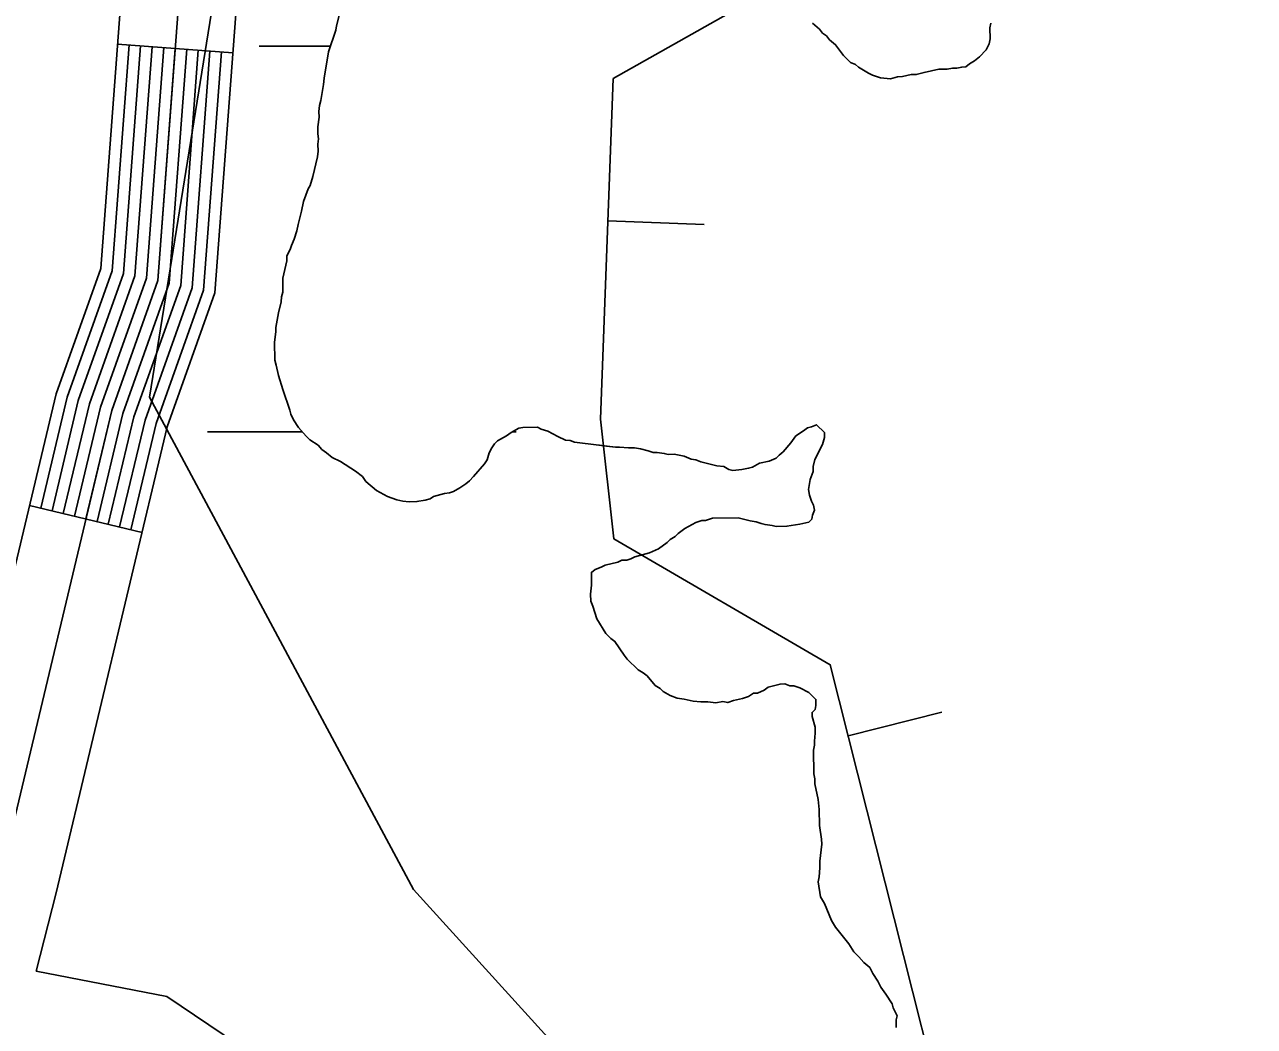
# Model space of a CAD drawing. Extents: x 3279314 to 3317160, y 734079 to 759431.
# Drawn here: x 3296147.4 to 3296466.4, y 750044.4 to 750304.1 of the extents above; entities that cross this region are included whole.
import ezdxf

# ---------------------------------------------------------------- set-up
doc = ezdxf.new("R2010")
doc.units = 0
for name, color, linetype in [('V-BORW-LINE', 7, 'Continuous'), ('V-ROAD-CNTR', 7, 'Continuous'), ('V-TOPO-SHOR', 7, 'Continuous'), ('V-WETL-SWMP', 7, 'Continuous')]:
    doc.layers.add(name, color=color, linetype=linetype)

msp = doc.modelspace()

# ---------------------------------------------------------------- linework, layer by layer
at = {"layer": 'V-BORW-LINE'}
for p, q in [((3296298.68, 750253.18), (3296323.67, 750252.25)), ((3296361.02, 750119.67), (3296385.26, 750125.78))]:
    msp.add_line(p, q, dxfattribs=at)
for points in [[(3296429.86, 749846.6), (3296356.36, 750138.12), (3296300.27, 750170.71), (3296296.77, 750201.74), (3296300.06, 750290.06), (3296366.06, 750327.34), (3296393.75, 750320.19), (3296404.45, 750351.94), (3296420.88, 750419.06), (3296429.63, 750464.61), (3296425.08, 750694.56), (3296435.22, 750723.66), (3296460.97, 750800.14), (3296430.46, 750905.89), (3296453.98, 751040.11), (3296460.84, 751062.1)], [(3296460.84, 751062.1), (3296453.98, 751040.11), (3296430.46, 750905.89), (3296460.97, 750800.14), (3296435.22, 750723.66), (3296425.08, 750694.56), (3296429.63, 750464.61), (3296420.88, 750419.06), (3296404.45, 750351.94), (3296393.75, 750320.19), (3296366.06, 750327.34), (3296300.06, 750290.06), (3296296.77, 750201.74), (3296300.27, 750170.71), (3296356.36, 750138.12), (3296429.86, 749846.6)]]:
    msp.add_lwpolyline(points, dxfattribs=at)
at = {"layer": 'V-ROAD-CNTR'}
for p, q in [((3296201.46, 750296.75), (3296171.54, 750299)), ((3296177.89, 750172.42), (3296148.71, 750179.38))]:
    msp.add_line(p, q, dxfattribs=at)
for points in [[(3297341.26, 751930.85), (3296915.83, 751938.21), (3296866.82, 751936.99), (3296808.31, 751935.48), (3296752.48, 751908.6), (3296723.24, 751892.7), (3296676.46, 751857.36), (3296648.91, 751823.42), (3296595.73, 751739.15), (3296525.2, 751607.2), (3296470.01, 751515.35), (3296416.05, 751418.95), (3296374.91, 751343.25), (3296298.04, 751128.15), (3296274.68, 751074.23), (3296237.29, 750896.41), (3296178.22, 750541.03), (3296181.06, 750425.69), (3296167.17, 750240.82), (3296155.6, 750208.32), (3296126.43, 750085.87)], [(3297340.71, 751900.86), (3296915.95, 751908.2), (3296867.58, 751907), (3296815.53, 751905.66), (3296766.17, 751881.9), (3296739.54, 751867.41), (3296697.45, 751835.62), (3296673.32, 751805.9), (3296621.68, 751724.05), (3296551.3, 751592.39), (3296495.96, 751500.29), (3296442.32, 751404.46), (3296402.38, 751330.97), (3296325.96, 751117.13), (3296303.42, 751065.09), (3296266.78, 750890.86), (3296208.28, 750538.92), (3296211.09, 750424.93), (3296196.78, 750234.56), (3296184.41, 750199.79), (3296155.62, 750078.94), (3296150.4, 750058.65)], [(3296608.7, 751731.6), (3296538.25, 751599.79), (3296482.98, 751507.82), (3296429.18, 751411.71), (3296388.64, 751337.11), (3296312, 751122.64), (3296289.05, 751069.66), (3296252.04, 750893.64), (3296193.25, 750539.98), (3296196.08, 750425.31), (3296181.98, 750237.69), (3296170.01, 750204.06), (3296141.06, 750082.55), (3296117.92, 749992.65), (3296114.27, 749918.43), (3296099.47, 749742.4), (3296084.08, 749701.21)], [(3296174.53, 750298.78), (3296170.13, 750240.2), (3296158.48, 750207.47), (3296151.63, 750178.68)], [(3296177.52, 750298.55), (3296173.09, 750239.57), (3296161.36, 750206.61), (3296154.55, 750177.99)], [(3296180.52, 750298.33), (3296176.05, 750238.94), (3296164.24, 750205.76), (3296157.46, 750177.29)], [(3296183.51, 750298.1), (3296179.01, 750238.32), (3296167.13, 750204.91), (3296160.38, 750176.6)], [(3296186.5, 750297.88), (3296181.98, 750237.69), (3296170.01, 750204.06), (3296163.3, 750175.9)], [(3296189.49, 750297.65), (3296184.94, 750237.06), (3296172.89, 750203.2), (3296166.22, 750175.21)], [(3296192.48, 750297.43), (3296187.9, 750236.44), (3296175.77, 750202.35), (3296169.14, 750174.51)], [(3296195.47, 750297.2), (3296190.86, 750235.81), (3296178.65, 750201.5), (3296172.06, 750173.82)], [(3296198.47, 750296.98), (3296193.82, 750235.18), (3296181.53, 750200.64), (3296174.97, 750173.12)], [(3296150.4, 750058.65), (3296184.35, 750052.12), (3296209.82, 750034.95)]]:
    msp.add_lwpolyline(points, dxfattribs=at)
at = {"layer": 'V-TOPO-SHOR'}
msp.add_lwpolyline([(3296315.86, 750192.66), (3296314.32, 750192.64), (3296313.29, 750192.88), (3296311.49, 750193.12), (3296310.46, 750193.1), (3296309.17, 750193.6), (3296307.11, 750194.09), (3296305.56, 750194.33), (3296304.02, 750194.31), (3296301.7, 750194.54), (3296300.68, 750194.53), (3296298.36, 750194.75), (3296296.56, 750194.99), (3296296.35, 750195.03)], dxfattribs=at)
at = {"layer": 'V-WETL-SWMP'}
for p, q in [((3296208.26, 750298.48), (3296226.77, 750298.49)), ((3296194.9, 750198.47), (3296219.48, 750198.48)), ((3296273.9, 750198.51), (3296274.9, 750198.51))]:
    msp.add_line(p, q, dxfattribs=at)
for points in [[(3296779.36, 751764.63), (3296679.15, 751694.43), (3296558.91, 751564.06), (3296371.1, 751261.6), (3296358.49, 751112.77), (3296222.65, 750473.17), (3296179.82, 750207.51), (3296248.27, 750079.83), (3296348.47, 749969.51), (3296388.55, 749889.29), (3296408.6, 749768.94), (3296388.23, 749630.47), (3296396.8, 749350.52), (3296471.03, 748859.18), (3296445.33, 748722.06), (3296439.62, 748350.7), (3296459.61, 748125.03), (3296485.3, 747970.77), (3296458.7, 747833.43), (3296378.53, 747703.05), (3296308.39, 747612.8), (3296188.14, 747512.51)], [(3296779.36, 751764.63), (3296679.15, 751694.43), (3296558.91, 751564.06), (3296371.1, 751261.6), (3296358.49, 751112.77), (3296222.65, 750473.17), (3296179.82, 750207.51), (3296248.27, 750079.83), (3296348.47, 749969.51), (3296388.55, 749889.29), (3296408.6, 749768.94), (3296388.23, 749630.47), (3296396.8, 749350.52), (3296471.03, 748859.18), (3296445.33, 748722.06), (3296439.62, 748350.7), (3296459.61, 748125.03), (3296485.3, 747970.77), (3296458.7, 747833.43), (3296378.53, 747703.05), (3296308.39, 747612.8), (3296188.14, 747512.51)], [(3296307.11, 750194.09), (3296305.56, 750194.33), (3296304.02, 750194.31), (3296301.7, 750194.54), (3296300.68, 750194.53), (3296296.35, 750195.03), (3296290.04, 750195.85), (3296288.95, 750196.2), (3296287.69, 750196.36), (3296285.69, 750197.24), (3296283.15, 750198.65), (3296281.35, 750199.16), (3296280.44, 750199.69), (3296276.66, 750199.65), (3296275.58, 750199.45), (3296273.61, 750198.35), (3296272.36, 750197.43), (3296270.04, 750196.14), (3296269.32, 750195.41), (3296268.62, 750194.32), (3296267.91, 750193.05), (3296267.39, 750191.24), (3296266.69, 750190.16), (3296263.85, 750186.88), (3296262.78, 750185.78), (3296261.89, 750185.05), (3296260.28, 750183.95), (3296258.67, 750183.03), (3296257.59, 750182.66), (3296256.33, 750182.46), (3296253.46, 750181.7), (3296252.57, 750181.15), (3296251.31, 750180.78), (3296249.15, 750180.39), (3296247.17, 750180.36), (3296245.55, 750180.53), (3296243.92, 750180.86), (3296241.57, 750181.74), (3296238.67, 750183.32), (3296235.94, 750185.63), (3296235.02, 750186.88), (3296233.2, 750188.3), (3296229.39, 750190.77), (3296227.21, 750191.83), (3296225.76, 750193.07), (3296224.48, 750193.95), (3296223.57, 750195.02), (3296221.39, 750196.44), (3296220.48, 750197.33), (3296218.47, 750199.65), (3296217.19, 750201.61), (3296216.45, 750203.04), (3296216.25, 750204.12), (3296214.38, 750209.5), (3296213.26, 750213.09), (3296212.69, 750215.79), (3296212.31, 750217.04), (3296212.25, 750221.72), (3296212.58, 750224.43), (3296212.56, 750225.51), (3296213.24, 750229.3), (3296213.92, 750232.19), (3296214.09, 750233.46), (3296214.43, 750234.72), (3296214.39, 750238.33), (3296215.41, 750242.84), (3296215.4, 750244.1), (3296216.28, 750245.73), (3296216.62, 750246.82), (3296217.32, 750248.45), (3296218.02, 750250.62), (3296218.36, 750252.25), (3296219.21, 750255.68), (3296219.72, 750258.21), (3296220.95, 750261.46), (3296221.47, 750262.37), (3296222.17, 750264.72), (3296223.36, 750269.78), (3296223.53, 750271.22), (3296223.5, 750273.03), (3296223.67, 750274.47), (3296223.47, 750275.73), (3296223.45, 750277.53), (3296223.78, 750280.06), (3296223.76, 750281.5), (3296223.92, 750283.12), (3296224.26, 750284.39), (3296224.93, 750288.54), (3296225.09, 750290.16), (3296226.27, 750297.02), (3296228.18, 750302.63), (3296228.35, 750303.71), (3296229.03, 750306.42)], [(3296307.11, 750194.09), (3296305.56, 750194.33), (3296304.02, 750194.31), (3296301.7, 750194.54), (3296300.68, 750194.53), (3296296.35, 750195.03), (3296290.04, 750195.85), (3296288.95, 750196.2), (3296287.69, 750196.36), (3296285.69, 750197.24), (3296283.15, 750198.65), (3296281.35, 750199.16), (3296280.44, 750199.69), (3296276.66, 750199.65), (3296275.58, 750199.45), (3296273.61, 750198.35), (3296272.36, 750197.43), (3296270.04, 750196.14), (3296269.32, 750195.41), (3296268.62, 750194.32), (3296267.91, 750193.05), (3296267.39, 750191.24), (3296266.69, 750190.16), (3296263.85, 750186.88), (3296262.78, 750185.78), (3296261.89, 750185.05), (3296260.28, 750183.95), (3296258.67, 750183.03), (3296257.59, 750182.66), (3296256.33, 750182.46), (3296253.46, 750181.7), (3296252.57, 750181.15), (3296251.31, 750180.78), (3296249.15, 750180.39), (3296247.17, 750180.36), (3296245.55, 750180.53), (3296243.92, 750180.86), (3296241.57, 750181.74), (3296238.67, 750183.32), (3296235.94, 750185.63), (3296235.02, 750186.88), (3296233.2, 750188.3), (3296229.39, 750190.77), (3296227.21, 750191.83), (3296225.76, 750193.07), (3296224.48, 750193.95), (3296223.57, 750195.02), (3296221.39, 750196.44), (3296220.48, 750197.33), (3296218.47, 750199.65), (3296217.19, 750201.61), (3296216.45, 750203.04), (3296216.25, 750204.12), (3296214.38, 750209.5), (3296213.26, 750213.09), (3296212.69, 750215.79), (3296212.31, 750217.04), (3296212.25, 750221.72), (3296212.58, 750224.43), (3296212.56, 750225.51), (3296213.24, 750229.3), (3296213.92, 750232.19), (3296214.09, 750233.46), (3296214.43, 750234.72), (3296214.39, 750238.33), (3296215.41, 750242.84), (3296215.4, 750244.1), (3296216.28, 750245.73), (3296216.62, 750246.82), (3296217.32, 750248.45), (3296218.02, 750250.62), (3296218.36, 750252.25), (3296219.21, 750255.68), (3296219.72, 750258.21), (3296220.95, 750261.46), (3296221.47, 750262.37), (3296222.17, 750264.72), (3296223.36, 750269.78), (3296223.53, 750271.22), (3296223.5, 750273.03), (3296223.67, 750274.47), (3296223.47, 750275.73), (3296223.45, 750277.53), (3296223.78, 750280.06), (3296223.76, 750281.5), (3296223.92, 750283.12), (3296224.26, 750284.39), (3296224.93, 750288.54), (3296225.09, 750290.16), (3296226.27, 750297.02), (3296228.18, 750302.63), (3296228.35, 750303.71), (3296229.03, 750306.42)], [(3296351.75, 750304.4), (3296353.57, 750302.89), (3296354.35, 750301.87), (3296355.39, 750301.11), (3296356.17, 750300.09), (3296357.73, 750298.82), (3296359.82, 750296.02), (3296361.64, 750294.24), (3296362.94, 750293.75), (3296363.72, 750292.99), (3296366.31, 750291.48), (3296367.34, 750290.97), (3296369.41, 750290.23), (3296371.98, 750290), (3296373.77, 750290.54), (3296375.06, 750290.56), (3296377.36, 750291.1), (3296378.65, 750291.11), (3296380.7, 750291.65), (3296384.54, 750292.47), (3296386.6, 750292.5), (3296388.14, 750292.78), (3296389.17, 750292.79), (3296390.45, 750293.06), (3296391.48, 750293.07), (3296392.49, 750293.86), (3296393.77, 750294.64), (3296395.04, 750295.69), (3296396.82, 750297.51), (3296397.57, 750299.06), (3296397.81, 750300.35), (3296397.78, 750303.18), (3296398.02, 750304.46)], [(3296351.75, 750304.4), (3296353.57, 750302.89), (3296354.35, 750301.87), (3296355.39, 750301.11), (3296356.17, 750300.09), (3296357.73, 750298.82), (3296359.82, 750296.02), (3296361.64, 750294.24), (3296362.94, 750293.75), (3296363.72, 750292.99), (3296366.31, 750291.48), (3296367.34, 750290.97), (3296369.41, 750290.23), (3296371.98, 750290), (3296373.77, 750290.54), (3296375.06, 750290.56), (3296377.36, 750291.1), (3296378.65, 750291.11), (3296380.7, 750291.65), (3296384.54, 750292.47), (3296386.6, 750292.5), (3296388.14, 750292.78), (3296389.17, 750292.79), (3296390.45, 750293.06), (3296391.48, 750293.07), (3296392.49, 750293.86), (3296393.77, 750294.64), (3296395.04, 750295.69), (3296396.82, 750297.51), (3296397.57, 750299.06), (3296397.81, 750300.35), (3296397.78, 750303.18), (3296398.02, 750304.46)], [(3296335.15, 750129.92), (3296333.62, 750129.39), (3296331.31, 750128.84), (3296329.77, 750128.31), (3296328.49, 750128.55), (3296326.69, 750128.27), (3296324.63, 750128.5), (3296322.83, 750128.48), (3296320.77, 750128.71), (3296318.45, 750129.2), (3296316.65, 750129.43), (3296314.84, 750130.18), (3296313.03, 750131.19), (3296312.25, 750131.95), (3296310.96, 750132.7), (3296308.87, 750135.25), (3296307.83, 750136.01), (3296306.54, 750136.76), (3296303.67, 750139.55), (3296302.89, 750140.57), (3296300.53, 750144.14), (3296299.49, 750144.9), (3296298.19, 750146.17), (3296295.83, 750149.99), (3296294.76, 750153.32), (3296294.23, 750154.6), (3296294.21, 750156.4), (3296294.44, 750158.72), (3296294.4, 750162.06), (3296295.42, 750162.84), (3296296.95, 750163.38), (3296297.97, 750163.9), (3296301.3, 750164.71), (3296302.33, 750165.24), (3296303.61, 750165.26), (3296304.64, 750165.53), (3296305.66, 750166.05), (3296309.5, 750167.13), (3296311.8, 750168.19), (3296314.09, 750169.76), (3296314.85, 750170.54), (3296316.13, 750171.33), (3296316.89, 750172.11), (3296318.68, 750173.41), (3296321.48, 750174.99), (3296323.02, 750175.52), (3296324.05, 750175.54), (3296325.84, 750176.07), (3296332.52, 750176.16), (3296335.62, 750175.42), (3296337.16, 750175.19), (3296338.45, 750174.69), (3296339.48, 750174.44), (3296341.29, 750174.21), (3296342.32, 750173.96), (3296345.14, 750174), (3296348.48, 750174.56), (3296350.79, 750175.1), (3296351.55, 750175.88), (3296351.79, 750176.91), (3296352.29, 750178.2), (3296352.02, 750179.48), (3296351.49, 750180.5), (3296350.96, 750182.04), (3296350.68, 750183.58), (3296351.16, 750186.16), (3296351.91, 750188.22), (3296351.89, 750189.51), (3296352.38, 750191.31), (3296354.39, 750195.19), (3296354.88, 750197), (3296354.87, 750198.28), (3296352.79, 750200.31), (3296351.51, 750199.78), (3296350.48, 750199.51), (3296349.46, 750198.73), (3296347.42, 750197.42), (3296346.16, 750195.6), (3296344.13, 750193.27), (3296343.12, 750192.48), (3296342.35, 750191.7), (3296340.56, 750190.91), (3296338, 750190.36), (3296336.21, 750189.31), (3296335.19, 750189.04), (3296333.39, 750188.76), (3296331.08, 750188.48), (3296330.05, 750188.72), (3296328.76, 750189.48), (3296326.96, 750189.71), (3296322.83, 750190.69), (3296321.54, 750191.19), (3296320.25, 750191.43), (3296318.44, 750192.18), (3296315.87, 750192.66), (3296314.32, 750192.64), (3296313.29, 750192.88), (3296311.49, 750193.12), (3296310.46, 750193.1), (3296309.17, 750193.6), (3296307.11, 750194.09)], [(3296335.15, 750129.92), (3296333.62, 750129.39), (3296331.31, 750128.84), (3296329.77, 750128.31), (3296328.49, 750128.55), (3296326.69, 750128.27), (3296324.63, 750128.5), (3296322.83, 750128.48), (3296320.77, 750128.71), (3296318.45, 750129.2), (3296316.65, 750129.43), (3296314.84, 750130.18), (3296313.03, 750131.19), (3296312.25, 750131.95), (3296310.96, 750132.7), (3296308.87, 750135.25), (3296307.83, 750136.01), (3296306.54, 750136.76), (3296303.67, 750139.55), (3296302.89, 750140.57), (3296300.53, 750144.14), (3296299.49, 750144.9), (3296298.19, 750146.17), (3296295.83, 750149.99), (3296294.76, 750153.32), (3296294.23, 750154.6), (3296294.21, 750156.4), (3296294.44, 750158.72), (3296294.4, 750162.06), (3296295.42, 750162.84), (3296296.95, 750163.38), (3296297.97, 750163.9), (3296301.3, 750164.71), (3296302.33, 750165.24), (3296303.61, 750165.26), (3296304.64, 750165.53), (3296305.66, 750166.05), (3296309.5, 750167.13), (3296311.8, 750168.19), (3296314.09, 750169.76), (3296314.85, 750170.54), (3296316.13, 750171.33), (3296316.89, 750172.11), (3296318.68, 750173.41), (3296321.48, 750174.99), (3296323.02, 750175.52), (3296324.05, 750175.54), (3296325.84, 750176.07), (3296332.52, 750176.16), (3296335.62, 750175.42), (3296337.16, 750175.19), (3296338.45, 750174.69), (3296339.48, 750174.44), (3296341.29, 750174.21), (3296342.32, 750173.96), (3296345.14, 750174), (3296348.48, 750174.56), (3296350.79, 750175.1), (3296351.55, 750175.88), (3296351.79, 750176.91), (3296352.29, 750178.2), (3296352.02, 750179.48), (3296351.49, 750180.5), (3296350.96, 750182.04), (3296350.68, 750183.58), (3296351.16, 750186.16), (3296351.91, 750188.22), (3296351.89, 750189.51), (3296352.38, 750191.31), (3296354.39, 750195.19), (3296354.88, 750197), (3296354.87, 750198.28), (3296352.79, 750200.31), (3296351.51, 750199.78), (3296350.48, 750199.51), (3296349.46, 750198.73), (3296347.42, 750197.42), (3296346.16, 750195.6), (3296344.13, 750193.27), (3296343.12, 750192.48), (3296342.35, 750191.7), (3296340.56, 750190.91), (3296338, 750190.36), (3296336.21, 750189.31), (3296335.19, 750189.04), (3296333.39, 750188.76), (3296331.08, 750188.48), (3296330.05, 750188.72), (3296328.76, 750189.48), (3296326.96, 750189.71), (3296322.83, 750190.69), (3296321.54, 750191.19), (3296320.25, 750191.43), (3296318.44, 750192.18), (3296315.87, 750192.66), (3296314.32, 750192.64), (3296313.29, 750192.88), (3296311.49, 750193.12), (3296310.46, 750193.1), (3296309.17, 750193.6), (3296307.11, 750194.09)], [(3296373.49, 750044.03), (3296373.46, 750046.08), (3296373.71, 750047.11), (3296372.66, 750049.16), (3296372.39, 750050.18), (3296370.81, 750052.73), (3296369.5, 750054.52), (3296368.71, 750056.05), (3296367.4, 750058.09), (3296366.61, 750059.62), (3296365.06, 750060.89), (3296363.75, 750062.41), (3296362.45, 750063.68), (3296361.14, 750065.72), (3296357.74, 750070.05), (3296356.69, 750071.84), (3296354.84, 750076.18), (3296353.79, 750077.97), (3296353.23, 750081.82), (3296353.47, 750083.11), (3296353.7, 750085.42), (3296353.68, 750087.22), (3296354.14, 750091.6), (3296354.12, 750092.88), (3296353.56, 750096.47), (3296353.51, 750100.59), (3296353.22, 750103.15), (3296352.4, 750107.26), (3296352.38, 750108.54), (3296352.11, 750109.82), (3296352.03, 750115.99), (3296352.27, 750117.28), (3296352.26, 750118.31), (3296352.49, 750120.37), (3296352.47, 750121.91), (3296351.67, 750124.73), (3296351.66, 750125.76), (3296352.42, 750126.54), (3296352.66, 750127.57), (3296352.64, 750129.11), (3296350.82, 750130.89), (3296348.49, 750132.14), (3296346.94, 750132.64), (3296345.91, 750132.62), (3296344.62, 750133.12), (3296343.34, 750133.11), (3296340.26, 750132.3), (3296339.25, 750131.51), (3296337.46, 750130.72), (3296336.43, 750130.71), (3296335.15, 750129.92)], [(3296373.49, 750044.03), (3296373.46, 750046.08), (3296373.71, 750047.11), (3296372.66, 750049.16), (3296372.39, 750050.18), (3296370.81, 750052.73), (3296369.5, 750054.52), (3296368.71, 750056.05), (3296367.4, 750058.09), (3296366.61, 750059.62), (3296365.06, 750060.89), (3296363.75, 750062.41), (3296362.45, 750063.68), (3296361.14, 750065.72), (3296357.74, 750070.05), (3296356.69, 750071.84), (3296354.84, 750076.18), (3296353.79, 750077.97), (3296353.23, 750081.82), (3296353.47, 750083.11), (3296353.7, 750085.42), (3296353.68, 750087.22), (3296354.14, 750091.6), (3296354.12, 750092.88), (3296353.56, 750096.47), (3296353.51, 750100.59), (3296353.22, 750103.15), (3296352.4, 750107.26), (3296352.38, 750108.54), (3296352.11, 750109.82), (3296352.03, 750115.99), (3296352.27, 750117.28), (3296352.26, 750118.31), (3296352.49, 750120.37), (3296352.47, 750121.91), (3296351.67, 750124.73), (3296351.66, 750125.76), (3296352.42, 750126.54), (3296352.66, 750127.57), (3296352.64, 750129.11), (3296350.82, 750130.89), (3296348.49, 750132.14), (3296346.94, 750132.64), (3296345.91, 750132.62), (3296344.62, 750133.12), (3296343.34, 750133.11), (3296340.26, 750132.3), (3296339.25, 750131.51), (3296337.46, 750130.72), (3296336.43, 750130.71), (3296335.15, 750129.92)]]:
    msp.add_lwpolyline(points, dxfattribs=at)

doc.saveas('drawing.dxf')
